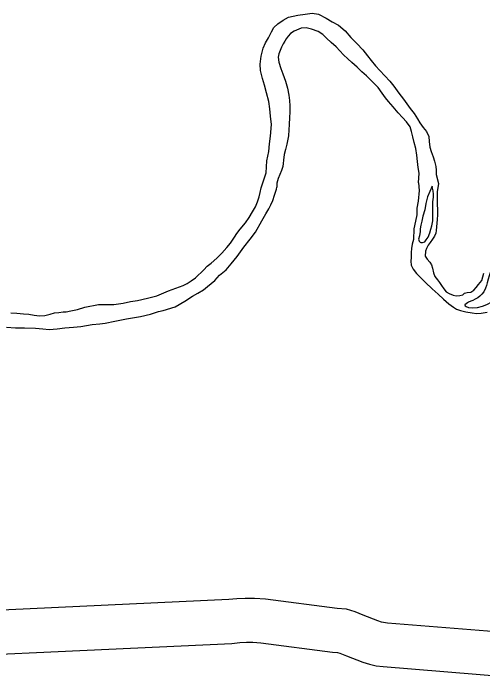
# Model space of a CAD drawing. Extents: x -939622 to -934222, y 1383701 to 1385301.
# Drawn here: x -936437.9 to -936428.34, y 1384668.61 to 1384682.14 of the extents above; entities that cross this region are included whole.
import ezdxf

# ---------------------------------------------------------------- set-up
doc = ezdxf.new("R2010")
doc.units = 0
doc.layers.add('Level 10', color=7, linetype='Continuous')
doc.layers.add('Level 9', color=7, linetype='Continuous')

msp = doc.modelspace()

# ---------------------------------------------------------------- linework, layer by layer
at = {"layer": 'Level 10'}
for points in [[(-936442.048, 1384669.791), (-936433.512, 1384670.187), (-936433.35, 1384670.203), (-936433.177, 1384670.211), (-936432.986, 1384670.213), (-936432.763, 1384670.194), (-936431.3, 1384670.008), (-936431.122, 1384669.993), (-936430.942, 1384669.936), (-936430.782, 1384669.871), (-936430.481, 1384669.754), (-936430.406, 1384669.731), (-936430.355, 1384669.719), (-936430.279, 1384669.71), (-936427.73, 1384669.505)], [(-936442.009, 1384668.892), (-936433.446, 1384669.289), (-936433.284, 1384669.305), (-936433.152, 1384669.311), (-936433.019, 1384669.312), (-936432.857, 1384669.299), (-936431.394, 1384669.112), (-936431.296, 1384669.104), (-936431.246, 1384669.089), (-936431.115, 1384669.035), (-936430.779, 1384668.905), (-936430.642, 1384668.862), (-936430.507, 1384668.83), (-936430.366, 1384668.814), (-936427.811, 1384668.609)]]:
    msp.add_lwpolyline(points, dxfattribs=at)
at = {"layer": 'Level 9'}
for points in [[(-936432.851, 1384678.579), (-936432.751, 1384678.887), (-936432.734, 1384679.131), (-936432.692, 1384679.319), (-936432.678, 1384679.472), (-936432.662, 1384679.629), (-936432.642, 1384679.867), (-936432.659, 1384680.038), (-936432.676, 1384680.191), (-936432.693, 1384680.341), (-936432.743, 1384680.514), (-936432.784, 1384680.675), (-936432.824, 1384680.809), (-936432.862, 1384680.973), (-936432.871, 1384681.102), (-936432.852, 1384681.265), (-936432.809, 1384681.429), (-936432.761, 1384681.533), (-936432.702, 1384681.637), (-936432.639, 1384681.762), (-936432.594, 1384681.85), (-936432.509, 1384681.922), (-936432.404, 1384681.997), (-936432.295, 1384682.061), (-936432.107, 1384682.099), (-936431.955, 1384682.122), (-936431.814, 1384682.138), (-936431.682, 1384682.121), (-936431.526, 1384682.041), (-936431.404, 1384681.964), (-936431.276, 1384681.892), (-936431.141, 1384681.782), (-936431.023, 1384681.647), (-936430.899, 1384681.521), (-936430.778, 1384681.393), (-936430.685, 1384681.269), (-936430.61, 1384681.172), (-936430.52, 1384681.067), (-936430.43, 1384680.97), (-936430.328, 1384680.862), (-936430.231, 1384680.753), (-936430.15, 1384680.648), (-936430.044, 1384680.509), (-936429.947, 1384680.383), (-936429.879, 1384680.289), (-936429.813, 1384680.195), (-936429.735, 1384680.095), (-936429.666, 1384679.988), (-936429.615, 1384679.906), (-936429.546, 1384679.806), (-936429.481, 1384679.726), (-936429.436, 1384679.622), (-936429.43, 1384679.52), (-936429.414, 1384679.407), (-936429.385, 1384679.317), (-936429.343, 1384679.213), (-936429.319, 1384679.121), (-936429.289, 1384679.013), (-936429.283, 1384678.938), (-936429.287, 1384678.848), (-936429.239, 1384678.669)], [(-936429.644, 1384678.682), (-936429.632, 1384678.88), (-936429.648, 1384678.991), (-936429.663, 1384679.114), (-936429.679, 1384679.242), (-936429.701, 1384679.38), (-936429.732, 1384679.502), (-936429.76, 1384679.619), (-936429.784, 1384679.726), (-936429.817, 1384679.819), (-936429.886, 1384679.922), (-936429.972, 1384680.013), (-936430.062, 1384680.106), (-936430.162, 1384680.232), (-936430.255, 1384680.338), (-936430.317, 1384680.414), (-936430.383, 1384680.508), (-936430.467, 1384680.623), (-936430.582, 1384680.74), (-936430.705, 1384680.86), (-936430.801, 1384680.947), (-936430.894, 1384681.041), (-936431.002, 1384681.137), (-936431.088, 1384681.212), (-936431.171, 1384681.291), (-936431.251, 1384681.373), (-936431.323, 1384681.452), (-936431.421, 1384681.542), (-936431.517, 1384681.629), (-936431.594, 1384681.702), (-936431.686, 1384681.766), (-936431.822, 1384681.816), (-936431.931, 1384681.84), (-936432.036, 1384681.831), (-936432.178, 1384681.775), (-936432.254, 1384681.722), (-936432.304, 1384681.669), (-936432.344, 1384681.614), (-936432.367, 1384681.568), (-936432.401, 1384681.516), (-936432.435, 1384681.446), (-936432.466, 1384681.379), (-936432.494, 1384681.312), (-936432.504, 1384681.243), (-936432.489, 1384681.144), (-936432.449, 1384681.01), (-936432.41, 1384680.9), (-936432.354, 1384680.751), (-936432.317, 1384680.611), (-936432.289, 1384680.47), (-936432.273, 1384680.362), (-936432.264, 1384680.248), (-936432.266, 1384680.122), (-936432.275, 1384680.011), (-936432.28, 1384679.872), (-936432.285, 1384679.761), (-936432.297, 1384679.637), (-936432.331, 1384679.471), (-936432.357, 1384679.362), (-936432.381, 1384679.256), (-936432.396, 1384679.144), (-936432.403, 1384679.072), (-936432.41, 1384679.014), (-936432.434, 1384678.932), (-936432.468, 1384678.85), (-936432.507, 1384678.768), (-936432.531, 1384678.674), (-936432.533, 1384678.593)], [(-936429.644, 1384678.682), (-936429.634, 1384678.523), (-936429.652, 1384678.303), (-936429.681, 1384678.164), (-936429.68, 1384678.029), (-936429.704, 1384677.896), (-936429.739, 1384677.744), (-936429.748, 1384677.527), (-936429.775, 1384677.428), (-936429.788, 1384677.34), (-936429.792, 1384677.262), (-936429.795, 1384677.159), (-936429.802, 1384677.081), (-936429.791, 1384677), (-936429.752, 1384676.917), (-936429.684, 1384676.828), (-936429.613, 1384676.755), (-936429.502, 1384676.65), (-936429.364, 1384676.518), (-936429.241, 1384676.413), (-936429.136, 1384676.311), (-936429.029, 1384676.214), (-936428.934, 1384676.142), (-936428.867, 1384676.104), (-936428.791, 1384676.079), (-936428.679, 1384676.049), (-936428.547, 1384676.026), (-936428.462, 1384676.016), (-936428.366, 1384676.021), (-936428.244, 1384676.043)], [(-936429.239, 1384678.669), (-936429.261, 1384678.494), (-936429.267, 1384678.364), (-936429.263, 1384678.235), (-936429.255, 1384678.139), (-936429.26, 1384678.028), (-936429.261, 1384677.934), (-936429.268, 1384677.859), (-936429.275, 1384677.781), (-936429.285, 1384677.711), (-936429.292, 1384677.651), (-936429.315, 1384677.593), (-936429.358, 1384677.532), (-936429.407, 1384677.464), (-936429.448, 1384677.406), (-936429.479, 1384677.339), (-936429.504, 1384677.284), (-936429.505, 1384677.182), (-936429.47, 1384677.123), (-936429.414, 1384677.064), (-936429.377, 1384677.005), (-936429.357, 1384676.939), (-936429.339, 1384676.844), (-936429.31, 1384676.769), (-936429.255, 1384676.705), (-936429.214, 1384676.645), (-936429.174, 1384676.589), (-936429.127, 1384676.518), (-936429.077, 1384676.46), (-936429.022, 1384676.425), (-936428.94, 1384676.388), (-936428.874, 1384676.375), (-936428.802, 1384676.38), (-936428.743, 1384676.399), (-936428.704, 1384676.43), (-936428.651, 1384676.444), (-936428.579, 1384676.449), (-936428.514, 1384676.49), (-936428.471, 1384676.545), (-936428.418, 1384676.606), (-936428.355, 1384676.689), (-936428.311, 1384676.841)], [(-936438.044, 1384675.74), (-936437.857, 1384675.721), (-936437.675, 1384675.725), (-936437.449, 1384675.719), (-936437.305, 1384675.705), (-936437.17, 1384675.688), (-936437.008, 1384675.701), (-936436.85, 1384675.72), (-936436.676, 1384675.74), (-936436.527, 1384675.75), (-936436.297, 1384675.792), (-936436.141, 1384675.808), (-936436.033, 1384675.82), (-936435.831, 1384675.859), (-936435.595, 1384675.904), (-936435.314, 1384675.954), (-936435.109, 1384676.001), (-936434.942, 1384676.054), (-936434.847, 1384676.08), (-936434.606, 1384676.15), (-936434.408, 1384676.267), (-936434.249, 1384676.367), (-936434.145, 1384676.427), (-936434.03, 1384676.499), (-936433.942, 1384676.565), (-936433.798, 1384676.686), (-936433.699, 1384676.8), (-936433.567, 1384676.905), (-936433.46, 1384677.026), (-936433.341, 1384677.179), (-936433.202, 1384677.366), (-936433.074, 1384677.529), (-936432.967, 1384677.673), (-936432.835, 1384677.905), (-936432.755, 1384678.046), (-936432.695, 1384678.147), (-936432.652, 1384678.232), (-936432.613, 1384678.317), (-936432.577, 1384678.43), (-936432.557, 1384678.49), (-936432.541, 1384678.551), (-936432.533, 1384678.593)], [(-936433.35, 1384677.645), (-936433.281, 1384677.734), (-936433.173, 1384677.863), (-936433.095, 1384677.974), (-936433.026, 1384678.09), (-936432.966, 1384678.194), (-936432.927, 1384678.291), (-936432.891, 1384678.394), (-936432.869, 1384678.482), (-936432.851, 1384678.579)], [(-936429.369, 1384678.611), (-936429.462, 1384678.398), (-936429.492, 1384678.262), (-936429.518, 1384678.129), (-936429.554, 1384677.999), (-936429.578, 1384677.896), (-936429.594, 1384677.82), (-936429.607, 1384677.745), (-936429.611, 1384677.685), (-936429.627, 1384677.6), (-936429.646, 1384677.53), (-936429.633, 1384677.491), (-936429.608, 1384677.468), (-936429.599, 1384677.462), (-936429.563, 1384677.46), (-936429.516, 1384677.477), (-936429.49, 1384677.519), (-936429.449, 1384677.575), (-936429.416, 1384677.663), (-936429.393, 1384677.732), (-936429.374, 1384677.802), (-936429.35, 1384677.905)], [(-936429.35, 1384677.905), (-936429.354, 1384678.146), (-936429.349, 1384678.293), (-936429.336, 1384678.387), (-936429.338, 1384678.45), (-936429.343, 1384678.516), (-936429.359, 1384678.569), (-936429.369, 1384678.611)], [(-936437.956, 1384676.028), (-936437.83, 1384676.019), (-936437.697, 1384676.011), (-936437.589, 1384676.001), (-936437.478, 1384675.983), (-936437.372, 1384675.971), (-936437.264, 1384675.974), (-936437.151, 1384676.004), (-936437.062, 1384676.027), (-936436.975, 1384676.039), (-936436.889, 1384676.05), (-936436.829, 1384676.052), (-936436.733, 1384676.069), (-936436.596, 1384676.1), (-936436.444, 1384676.143), (-936436.164, 1384676.196), (-936436.014, 1384676.197), (-936435.852, 1384676.201), (-936435.664, 1384676.227), (-936435.517, 1384676.258), (-936435.374, 1384676.28), (-936435.165, 1384676.325), (-936434.981, 1384676.378), (-936434.738, 1384676.477), (-936434.443, 1384676.584), (-936434.361, 1384676.626), (-936434.278, 1384676.685), (-936434.187, 1384676.745), (-936434.023, 1384676.908), (-936433.95, 1384676.979), (-936433.868, 1384677.042), (-936433.754, 1384677.147), (-936433.652, 1384677.249), (-936433.553, 1384677.36), (-936433.474, 1384677.452), (-936433.393, 1384677.569), (-936433.35, 1384677.645)], [(-936427.897, 1384677.285), (-936427.927, 1384677.296), (-936427.972, 1384677.28), (-936428.033, 1384677.233), (-936428.077, 1384677.172), (-936428.114, 1384677.096), (-936428.136, 1384677.038), (-936428.152, 1384676.98), (-936428.171, 1384676.884), (-936428.201, 1384676.787), (-936428.226, 1384676.717), (-936428.242, 1384676.644), (-936428.259, 1384676.584), (-936428.278, 1384676.535), (-936428.315, 1384676.456), (-936428.353, 1384676.407), (-936428.397, 1384676.366), (-936428.438, 1384676.338), (-936428.491, 1384676.31), (-936428.538, 1384676.281), (-936428.58, 1384676.265), (-936428.628, 1384676.249), (-936428.648, 1384676.236), (-936428.701, 1384676.193)], [(-936428.695, 1384676.208), (-936428.701, 1384676.193), (-936428.695, 1384676.175), (-936428.67, 1384676.158), (-936428.622, 1384676.141), (-936428.546, 1384676.131), (-936428.439, 1384676.14), (-936428.337, 1384676.164), (-936428.254, 1384676.199), (-936428.148, 1384676.256), (-936428.057, 1384676.327), (-936427.955, 1384676.444), (-936427.862, 1384676.567), (-936427.802, 1384676.68), (-936427.754, 1384676.793), (-936427.731, 1384676.932), (-936427.747, 1384677.069), (-936427.774, 1384677.171), (-936427.839, 1384677.247), (-936427.897, 1384677.285)]]:
    msp.add_lwpolyline(points, dxfattribs=at)

doc.saveas('drawing.dxf')
